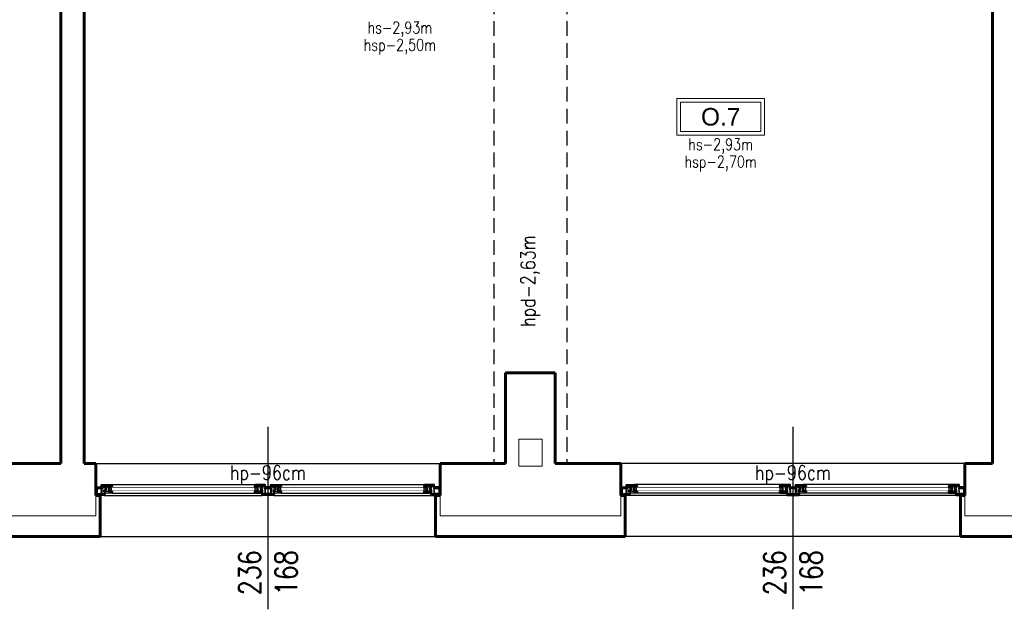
# Model space of a CAD drawing. Header units: millimetres. Extents: x 126553 to 403692, y -95821 to 38049.
# Tile 611 of 656: x 341401 to 342077, y 5943 to 6347. Entities that reach past the tile are written whole.
import ezdxf

# ---------------------------------------------------------------- set-up
doc = ezdxf.new("R2010")
doc.units = ezdxf.units.MM
doc.linetypes.add('DASHED', pattern=[15, 10, -5])
for name, color, linetype, lineweight in [('_(02 CIENKA)', 7, 'Continuous', 13), ('_(04 SREDNIA)', 7, 'Continuous', 25), ('_(05 SREDNIA DASHED)', 7, 'DASHED', 25), ('_(08 NAJGRUBSZA)', 7, 'Continuous', 60), ('opis pomieszczeń', 7, 'Continuous', 13)]:
    doc.layers.add(name, color=color, linetype=linetype, lineweight=lineweight)
doc.styles.add('Arial', font='arial.ttf')
doc.styles.add('OPIS', font='romans.shx', dxfattribs={"width": 0.8})

# ---------------------------------------------------------------- blocks, each defined once
blk = doc.blocks.new('A$C26E57F26')
for p, q in [((6.000000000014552, 0), (113.9999999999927, 0)), ((122.0000000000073, 0), (229.9999999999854, -6.821210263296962e-13)), ((10.93402366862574, -1.599999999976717), (109.0659763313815, -1.599999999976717)), ((126.9340236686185, -1.599999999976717), (225.0659763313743, -1.599999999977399)), ((9.399999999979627, -7.599999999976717), (110.6000000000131, -7.599999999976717)), ((125.3999999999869, -7.599999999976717), (226.6000000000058, -7.599999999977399))]:
    blk.add_line(p, q)
for points in [[(0, 0), (0, -0.5), (0.25, -0.5), (0.25, -0.2999999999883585), (0.6500000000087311, -0.3000000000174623), (0.6499999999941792, -1), (0.2500000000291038, -0.8999999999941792), (0, -0.8999999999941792), (0, -1.399999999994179), (0.25, -1.399999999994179), (0.25, -1.209232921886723), (0.6500000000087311, -1.309232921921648), (0.6500000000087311, -4.690767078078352), (0.25, -4.790767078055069), (0.25, -4.599999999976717), (0, -4.599999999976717), (0, -5.099999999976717), (0.2500000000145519, -5.099999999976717), (0.6500000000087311, -5), (0.6499999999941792, -5.699999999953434), (0.25, -5.699999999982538), (0.25, -5.5), (0, -5.5), (0, -6), (4.5, -6), (4.5, -5.5), (4.25, -5.5), (4.25, -5.699999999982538), (3.75, -5.699999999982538), (3.75, -4.899999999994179, -0.4142135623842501), (3.850000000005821, -4.799999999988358), (3.999999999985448, -4.799999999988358), (4.25, -4.949999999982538), (4.5, -4.949999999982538), (4.5, -4.549999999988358), (4.150000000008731, -4.550000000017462), (4.149999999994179, -2.040983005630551), (3.900000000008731, -1.540983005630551, -0.6943257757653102), (4.822526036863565, -1.299999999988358), (6.465976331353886, -1.299999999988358), (6.465976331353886, -1.049999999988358), (6.000000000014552, 0), (0, 0)], [(236, 0), (236, -0.5), (235.75, -0.5), (235.75, -0.2999999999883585), (235.3499999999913, -0.3000000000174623), (235.3500000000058, -1), (235.7499999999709, -0.8999999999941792), (236, -0.8999999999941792), (236, -1.399999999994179), (235.75, -1.399999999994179), (235.75, -1.209232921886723), (235.3499999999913, -1.309232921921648), (235.3499999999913, -4.690767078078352), (235.75, -4.790767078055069), (235.75, -4.599999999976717), (236, -4.599999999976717), (236, -5.099999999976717), (235.7499999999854, -5.099999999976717), (235.3499999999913, -5), (235.3500000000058, -5.699999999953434), (235.75, -5.699999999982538), (235.75, -5.5), (236, -5.5), (236, -6), (231.5, -6), (231.5, -5.5), (231.75, -5.5), (231.75, -5.699999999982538), (232.25, -5.699999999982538), (232.25, -4.899999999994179, 0.4142135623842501), (232.1499999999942, -4.799999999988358), (232.0000000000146, -4.799999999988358), (231.75, -4.949999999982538), (231.5, -4.949999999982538), (231.5, -4.549999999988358), (231.8499999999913, -4.550000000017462), (231.8500000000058, -2.040983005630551), (232.0999999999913, -1.540983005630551, 0.6943257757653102), (231.1774739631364, -1.299999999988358), (229.5340236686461, -1.299999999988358), (229.5340236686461, -1.049999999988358), (229.9999999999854, 0), (236, 0)], [(0.9000000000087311, -4.699999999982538), (0.9000000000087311, -1.299999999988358), (3.69999999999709, -1.299999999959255), (3.69999999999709, -1.699999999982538), (3.750000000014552, -1.799999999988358), (3.700000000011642, -1.799999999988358), (3.700000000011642, -2.000000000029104), (3.849999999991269, -2), (3.900000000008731, -2.099999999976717), (3.900000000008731, -2.849999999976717), (3.69999999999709, -2.849999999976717), (3.69999999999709, -3.049999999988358), (3.900000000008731, -3.049999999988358), (3.900000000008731, -3.449999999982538), (3.69999999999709, -3.449999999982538), (3.69999999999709, -3.649999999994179), (3.900000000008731, -3.650000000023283), (3.900000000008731, -4.049999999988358), (3.69999999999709, -4.049999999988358), (3.69999999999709, -4.25), (3.899999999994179, -4.25), (3.900000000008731, -4.549999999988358, 0.3393928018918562), (3.620871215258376, -4.699999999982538), (0.9000000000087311, -4.699999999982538)], [(3.00155644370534, -1.100000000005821), (2.901556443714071, -0.2999999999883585), (4.110895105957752, -0.2999999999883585), (4.188247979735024, -0.9188229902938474, -0.6395021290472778), (3.897480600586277, -1.099999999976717), (3.00155644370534, -1.100000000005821)], [(5.549999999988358, -1.600000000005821), (5.549999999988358, -1.899999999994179), (5.949999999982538, -1.899999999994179), (5.949999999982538, -2.600000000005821), (5.549999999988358, -2.600000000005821), (5.549999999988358, -3.899999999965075), (5.799999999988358, -3.899999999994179), (5.799999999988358, -4.149999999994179), (6.049999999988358, -4.149999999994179), (6.049999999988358, -3.899999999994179), (6.75, -3.899999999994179, -0.4142135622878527), (6.850000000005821, -3.999999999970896), (6.850000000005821, -4.25), (6.75, -4.25), (6.75, -4.449999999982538), (6.850000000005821, -4.5), (6.850000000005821, -4.699999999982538), (6.75, -4.75), (6.75, -4.949999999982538), (6.850000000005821, -4.949999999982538), (6.850000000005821, -5.299999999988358), (6.049999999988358, -5.299999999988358), (6.049999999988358, -5.049999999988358), (5.799999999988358, -5.049999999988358), (5.799999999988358, -5.299999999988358), (5.549999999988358, -5.299999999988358), (5.549999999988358, -6.299999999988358), (3.699999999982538, -6.299999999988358), (3.699999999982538, -7.099999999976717, 0.414213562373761), (4.199999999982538, -7.599999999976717), (9.39999999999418, -7.599999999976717), (9.39999999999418, -7.5), (10.69999999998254, -7.5), (11.39999999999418, -6.350000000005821), (11.39999999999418, -6.100000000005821), (9.049999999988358, -6.100000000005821), (9.049999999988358, -3.640983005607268), (8.799999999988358, -3.140983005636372, -0.6943257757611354), (9.722526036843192, -2.899999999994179), (10.42818394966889, -2.899999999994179), (10.42818394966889, -2.649999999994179, -0.4142135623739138), (10.67818394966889, -2.399999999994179), (11.00344815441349, -2.399999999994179), (11.07001620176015, -2.549999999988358), (11.07001620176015, -2.900000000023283), (11.39999999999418, -2.899999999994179), (11.39999999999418, -2.650000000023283), (10.93402366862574, -1.599999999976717), (5.549999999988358, -1.600000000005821)], [(4.38554476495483, -0.884745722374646), (4.312451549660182, -0.2999999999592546), (5.84753099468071, -0.2999999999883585), (5.95847774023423, -0.5499999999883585), (5.74416028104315, -0.5499999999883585, 0.4142135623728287), (5.24416028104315, -1.049999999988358), (4.861223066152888, -1.049999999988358, 0.1837990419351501), (4.38554476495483, -0.884745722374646)], [(8.659113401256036, -2.899999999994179, 0.1439330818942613), (8.60000000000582, -3.299999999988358), (8.799999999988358, -3.699999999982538), (8.799999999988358, -3.899999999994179), (8.60000000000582, -3.899999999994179), (8.60000000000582, -4.099999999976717), (8.799999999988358, -4.099999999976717), (8.799999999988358, -4.799999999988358), (8.60000000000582, -4.799999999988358), (8.60000000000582, -5), (8.799999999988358, -5), (8.799999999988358, -5.299999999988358), (8.60000000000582, -5.299999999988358), (8.60000000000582, -5.5), (8.799999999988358, -5.5), (8.799999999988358, -6.08158997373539, 0.09816449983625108), (8.371456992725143, -6.299999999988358), (5.799999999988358, -6.299999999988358), (5.799999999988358, -5.549999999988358), (7.600000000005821, -5.549999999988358), (7.600000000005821, -5.299999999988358), (7.100000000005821, -5.299999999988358), (7.100000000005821, -4.949999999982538), (7.350000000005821, -4.899999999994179), (7.350000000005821, -4.699999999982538), (7.100000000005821, -4.699999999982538), (7.100000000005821, -4.5), (7.350000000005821, -4.5), (7.350000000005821, -4.299999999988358), (7.100000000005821, -4.25), (7.100000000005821, -4, 0.414213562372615), (6.75, -3.649999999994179), (5.799999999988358, -3.649999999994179), (5.799999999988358, -2.899999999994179), (8.659113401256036, -2.899999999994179, 0.1439330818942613)], [(6.199999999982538, -1.899999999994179), (9.010895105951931, -1.900000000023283), (9.088247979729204, -2.518822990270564, 0.1227813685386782), (8.797480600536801, -2.699999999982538), (6.199999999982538, -2.699999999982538), (6.199999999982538, -1.899999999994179)], [(9.212451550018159, -1.899999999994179), (10.7815546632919, -1.899999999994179), (10.89250140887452, -2.149999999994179), (10.67818394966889, -2.149999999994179, 0.4142135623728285), (10.17818394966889, -2.649999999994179), (9.76122306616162, -2.649999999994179, 0.183799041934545), (9.285544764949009, -2.484745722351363), (9.212451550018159, -1.899999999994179)], [(9.64999999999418, -6.350000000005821), (10.17818394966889, -6.350000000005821, 0.4142135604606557), (10.67266641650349, -6.849999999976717), (10.80298017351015, -6.850000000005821), (10.58993669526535, -7.199999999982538), (9.64999999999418, -7.199999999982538), (9.64999999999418, -6.350000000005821)], [(114.4500000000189, -1.600000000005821), (114.4500000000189, -1.899999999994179), (114.0500000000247, -1.899999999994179), (114.0500000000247, -2.600000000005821), (114.4500000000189, -2.600000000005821), (114.4500000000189, -3.899999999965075), (114.2000000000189, -3.899999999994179), (114.2000000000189, -4.149999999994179), (113.9500000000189, -4.149999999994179), (113.9500000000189, -3.899999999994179), (113.2500000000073, -3.899999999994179, 0.4142135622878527), (113.1500000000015, -3.999999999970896), (113.1500000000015, -4.25), (113.2500000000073, -4.25), (113.2500000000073, -4.449999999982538), (113.1500000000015, -4.5), (113.1500000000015, -4.699999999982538), (113.2500000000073, -4.75), (113.2500000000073, -4.949999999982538), (113.1500000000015, -4.949999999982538), (113.1500000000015, -5.299999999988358), (113.9500000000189, -5.299999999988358), (113.9500000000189, -5.049999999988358), (114.2000000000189, -5.049999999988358), (114.2000000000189, -5.299999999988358), (114.4500000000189, -5.299999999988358), (114.4500000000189, -6.299999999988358), (116.3000000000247, -6.299999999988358), (116.3000000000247, -7.099999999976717, -0.414213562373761), (115.8000000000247, -7.599999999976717), (110.6000000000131, -7.599999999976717), (110.6000000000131, -7.5), (109.3000000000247, -7.5), (108.6000000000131, -6.350000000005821), (108.6000000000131, -6.100000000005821), (110.9500000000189, -6.100000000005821), (110.9500000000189, -3.640983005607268), (111.2000000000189, -3.140983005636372, 0.6943257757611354), (110.2774739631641, -2.899999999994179), (109.5718160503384, -2.899999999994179), (109.5718160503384, -2.649999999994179, 0.4142135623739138), (109.3218160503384, -2.399999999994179), (108.9965518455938, -2.399999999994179), (108.9299837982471, -2.549999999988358), (108.9299837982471, -2.900000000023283), (108.6000000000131, -2.899999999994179), (108.6000000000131, -2.650000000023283), (109.0659763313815, -1.599999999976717), (114.4500000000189, -1.600000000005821)], [(110.7875484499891, -1.899999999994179), (109.2184453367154, -1.899999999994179), (109.1074985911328, -2.149999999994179), (109.3218160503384, -2.149999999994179, -0.4142135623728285), (109.8218160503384, -2.649999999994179), (110.2387769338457, -2.649999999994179, -0.183799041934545), (110.7144552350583, -2.484745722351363), (110.7875484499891, -1.899999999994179)], [(110.3500000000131, -6.350000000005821), (109.8218160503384, -6.350000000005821, -0.4142135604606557), (109.3273335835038, -6.849999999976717), (109.1970198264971, -6.850000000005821), (109.4100633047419, -7.199999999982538), (110.3500000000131, -7.199999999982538), (110.3500000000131, -6.350000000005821)], [(113.8000000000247, -1.899999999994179), (110.9891048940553, -1.900000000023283), (110.9117520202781, -2.518822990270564, -0.1227813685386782), (111.2025193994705, -2.699999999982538), (113.8000000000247, -2.699999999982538), (113.8000000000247, -1.899999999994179)], [(111.3408865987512, -2.899999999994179, -0.1439330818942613), (111.4000000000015, -3.299999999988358), (111.2000000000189, -3.699999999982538), (111.2000000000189, -3.899999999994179), (111.4000000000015, -3.899999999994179), (111.4000000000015, -4.099999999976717), (111.2000000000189, -4.099999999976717), (111.2000000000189, -4.799999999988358), (111.4000000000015, -4.799999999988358), (111.4000000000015, -5), (111.2000000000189, -5), (111.2000000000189, -5.299999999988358), (111.4000000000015, -5.299999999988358), (111.4000000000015, -5.5), (111.2000000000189, -5.5), (111.2000000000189, -6.08158997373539, -0.09816449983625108), (111.6285430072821, -6.299999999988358), (114.2000000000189, -6.299999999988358), (114.2000000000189, -5.549999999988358), (112.4000000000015, -5.549999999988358), (112.4000000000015, -5.299999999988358), (112.9000000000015, -5.299999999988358), (112.9000000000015, -4.949999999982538), (112.6500000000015, -4.899999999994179), (112.6500000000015, -4.699999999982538), (112.9000000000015, -4.699999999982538), (112.9000000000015, -4.5), (112.6500000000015, -4.5), (112.6500000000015, -4.299999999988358), (112.9000000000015, -4.25), (112.9000000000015, -4, -0.414213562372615), (113.2500000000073, -3.649999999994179), (114.2000000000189, -3.649999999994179), (114.2000000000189, -2.899999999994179), (111.3408865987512, -2.899999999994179, -0.1439330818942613)], [(115.6144552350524, -0.884745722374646), (115.6875484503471, -0.2999999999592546), (114.1524690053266, -0.2999999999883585), (114.041522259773, -0.5499999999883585), (114.2558397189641, -0.5499999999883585, -0.4142135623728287), (114.7558397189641, -1.049999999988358), (115.1387769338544, -1.049999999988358, -0.1837990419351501), (115.6144552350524, -0.884745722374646)], [(116.9984435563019, -1.100000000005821), (117.0984435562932, -0.2999999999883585), (115.8891048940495, -0.2999999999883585), (115.8117520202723, -0.9188229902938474, 0.6395021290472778), (116.102519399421, -1.099999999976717), (116.9984435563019, -1.100000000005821)], [(119.0015564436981, -1.100000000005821), (118.9015564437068, -0.2999999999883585), (120.1108951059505, -0.2999999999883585), (120.1882479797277, -0.9188229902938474, -0.6395021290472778), (119.897480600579, -1.099999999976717), (119.0015564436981, -1.100000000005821)], [(121.5499999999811, -1.600000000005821), (121.5499999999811, -1.899999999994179), (121.9499999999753, -1.899999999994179), (121.9499999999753, -2.600000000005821), (121.5499999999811, -2.600000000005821), (121.5499999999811, -3.899999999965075), (121.7999999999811, -3.899999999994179), (121.7999999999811, -4.149999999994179), (122.0499999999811, -4.149999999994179), (122.0499999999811, -3.899999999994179), (122.7499999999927, -3.899999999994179, -0.4142135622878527), (122.8499999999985, -3.999999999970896), (122.8499999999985, -4.25), (122.7499999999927, -4.25), (122.7499999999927, -4.449999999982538), (122.8499999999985, -4.5), (122.8499999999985, -4.699999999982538), (122.7499999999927, -4.75), (122.7499999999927, -4.949999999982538), (122.8499999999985, -4.949999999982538), (122.8499999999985, -5.299999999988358), (122.0499999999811, -5.299999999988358), (122.0499999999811, -5.049999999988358), (121.7999999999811, -5.049999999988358), (121.7999999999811, -5.299999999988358), (121.5499999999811, -5.299999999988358), (121.5499999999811, -6.299999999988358), (119.6999999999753, -6.299999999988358), (119.6999999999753, -7.099999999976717, 0.414213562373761), (120.1999999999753, -7.599999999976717), (125.3999999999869, -7.599999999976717), (125.3999999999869, -7.5), (126.6999999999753, -7.5), (127.3999999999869, -6.350000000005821), (127.3999999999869, -6.100000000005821), (125.0499999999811, -6.100000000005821), (125.0499999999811, -3.640983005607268), (124.7999999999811, -3.140983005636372, -0.6943257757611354), (125.7225260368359, -2.899999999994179), (126.4281839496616, -2.899999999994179), (126.4281839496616, -2.649999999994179, -0.4142135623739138), (126.6781839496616, -2.399999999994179), (127.0034481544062, -2.399999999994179), (127.0700162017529, -2.549999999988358), (127.0700162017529, -2.900000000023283), (127.3999999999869, -2.899999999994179), (127.3999999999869, -2.650000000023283), (126.9340236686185, -1.599999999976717), (121.5499999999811, -1.600000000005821)], [(120.3855447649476, -0.884745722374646), (120.3124515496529, -0.2999999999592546), (121.8475309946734, -0.2999999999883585), (121.958477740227, -0.5499999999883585), (121.7441602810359, -0.5499999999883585, 0.4142135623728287), (121.2441602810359, -1.049999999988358), (120.8612230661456, -1.049999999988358, 0.1837990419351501), (120.3855447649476, -0.884745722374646)], [(124.6591134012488, -2.899999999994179, 0.1439330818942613), (124.5999999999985, -3.299999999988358), (124.7999999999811, -3.699999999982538), (124.7999999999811, -3.899999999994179), (124.5999999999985, -3.899999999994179), (124.5999999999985, -4.099999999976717), (124.7999999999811, -4.099999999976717), (124.7999999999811, -4.799999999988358), (124.5999999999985, -4.799999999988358), (124.5999999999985, -5), (124.7999999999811, -5), (124.7999999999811, -5.299999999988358), (124.5999999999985, -5.299999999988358), (124.5999999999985, -5.5), (124.7999999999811, -5.5), (124.7999999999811, -6.08158997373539, 0.09816449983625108), (124.3714569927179, -6.299999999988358), (121.7999999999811, -6.299999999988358), (121.7999999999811, -5.549999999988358), (123.5999999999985, -5.549999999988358), (123.5999999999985, -5.299999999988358), (123.0999999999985, -5.299999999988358), (123.0999999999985, -4.949999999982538), (123.3499999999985, -4.899999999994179), (123.3499999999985, -4.699999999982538), (123.0999999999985, -4.699999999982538), (123.0999999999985, -4.5), (123.3499999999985, -4.5), (123.3499999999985, -4.299999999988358), (123.0999999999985, -4.25), (123.0999999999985, -4, 0.414213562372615), (122.7499999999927, -3.649999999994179), (121.7999999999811, -3.649999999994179), (121.7999999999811, -2.899999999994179), (124.6591134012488, -2.899999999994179, 0.1439330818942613)], [(122.1999999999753, -1.899999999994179), (125.0108951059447, -1.900000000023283), (125.0882479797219, -2.518822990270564, 0.1227813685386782), (124.7974806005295, -2.699999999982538), (122.1999999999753, -2.699999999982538), (122.1999999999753, -1.899999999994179)], [(125.2124515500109, -1.899999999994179), (126.7815546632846, -1.899999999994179), (126.8925014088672, -2.149999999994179), (126.6781839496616, -2.149999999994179, 0.4142135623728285), (126.1781839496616, -2.649999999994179), (125.7612230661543, -2.649999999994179, 0.183799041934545), (125.2855447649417, -2.484745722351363), (125.2124515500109, -1.899999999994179)], [(125.6499999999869, -6.350000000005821), (126.1781839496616, -6.350000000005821, 0.4142135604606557), (126.6726664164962, -6.849999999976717), (126.8029801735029, -6.850000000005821), (126.5899366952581, -7.199999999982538), (125.6499999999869, -7.199999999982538), (125.6499999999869, -6.350000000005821)], [(230.4500000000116, -1.600000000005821), (230.4500000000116, -1.899999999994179), (230.0500000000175, -1.899999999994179), (230.0500000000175, -2.600000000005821), (230.4500000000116, -2.600000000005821), (230.4500000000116, -3.899999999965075), (230.2000000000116, -3.899999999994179), (230.2000000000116, -4.149999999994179), (229.9500000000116, -4.149999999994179), (229.9500000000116, -3.899999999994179), (229.25, -3.899999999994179, 0.4142135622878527), (229.1499999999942, -3.999999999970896), (229.1499999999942, -4.25), (229.25, -4.25), (229.25, -4.449999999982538), (229.1499999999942, -4.5), (229.1499999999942, -4.699999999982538), (229.25, -4.75), (229.25, -4.949999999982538), (229.1499999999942, -4.949999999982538), (229.1499999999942, -5.299999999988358), (229.9500000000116, -5.299999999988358), (229.9500000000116, -5.049999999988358), (230.2000000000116, -5.049999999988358), (230.2000000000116, -5.299999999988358), (230.4500000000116, -5.299999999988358), (230.4500000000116, -6.299999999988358), (232.3000000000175, -6.299999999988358), (232.3000000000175, -7.099999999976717, -0.414213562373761), (231.8000000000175, -7.599999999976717), (226.6000000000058, -7.599999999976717), (226.6000000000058, -7.5), (225.3000000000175, -7.5), (224.6000000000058, -6.350000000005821), (224.6000000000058, -6.100000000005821), (226.9500000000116, -6.100000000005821), (226.9500000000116, -3.640983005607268), (227.2000000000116, -3.140983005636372, 0.6943257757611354), (226.2774739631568, -2.899999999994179), (225.5718160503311, -2.899999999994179), (225.5718160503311, -2.649999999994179, 0.4142135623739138), (225.3218160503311, -2.399999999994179), (224.9965518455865, -2.399999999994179), (224.9299837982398, -2.549999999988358), (224.9299837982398, -2.900000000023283), (224.6000000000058, -2.899999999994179), (224.6000000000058, -2.650000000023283), (225.0659763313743, -1.599999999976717), (230.4500000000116, -1.600000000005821)], [(226.7875484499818, -1.899999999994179), (225.2184453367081, -1.899999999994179), (225.1074985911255, -2.149999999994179), (225.3218160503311, -2.149999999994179, -0.4142135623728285), (225.8218160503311, -2.649999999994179), (226.2387769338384, -2.649999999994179, -0.183799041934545), (226.714455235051, -2.484745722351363), (226.7875484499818, -1.899999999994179)], [(226.3500000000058, -6.350000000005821), (225.8218160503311, -6.350000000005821, -0.4142135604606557), (225.3273335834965, -6.849999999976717), (225.1970198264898, -6.850000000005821), (225.4100633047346, -7.199999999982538), (226.3500000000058, -7.199999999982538), (226.3500000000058, -6.350000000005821)], [(229.8000000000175, -1.899999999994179), (226.9891048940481, -1.900000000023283), (226.9117520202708, -2.518822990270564, -0.1227813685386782), (227.2025193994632, -2.699999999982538), (229.8000000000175, -2.699999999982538), (229.8000000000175, -1.899999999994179)], [(227.340886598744, -2.899999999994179, -0.1439330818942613), (227.3999999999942, -3.299999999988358), (227.2000000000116, -3.699999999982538), (227.2000000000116, -3.899999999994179), (227.3999999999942, -3.899999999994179), (227.3999999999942, -4.099999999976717), (227.2000000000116, -4.099999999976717), (227.2000000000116, -4.799999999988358), (227.3999999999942, -4.799999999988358), (227.3999999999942, -5), (227.2000000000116, -5), (227.2000000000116, -5.299999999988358), (227.3999999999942, -5.299999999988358), (227.3999999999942, -5.5), (227.2000000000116, -5.5), (227.2000000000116, -6.08158997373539, -0.09816449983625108), (227.6285430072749, -6.299999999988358), (230.2000000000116, -6.299999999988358), (230.2000000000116, -5.549999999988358), (228.3999999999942, -5.549999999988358), (228.3999999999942, -5.299999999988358), (228.8999999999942, -5.299999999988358), (228.8999999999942, -4.949999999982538), (228.6499999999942, -4.899999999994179), (228.6499999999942, -4.699999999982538), (228.8999999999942, -4.699999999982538), (228.8999999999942, -4.5), (228.6499999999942, -4.5), (228.6499999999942, -4.299999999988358), (228.8999999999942, -4.25), (228.8999999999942, -4, -0.414213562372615), (229.25, -3.649999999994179), (230.2000000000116, -3.649999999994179), (230.2000000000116, -2.899999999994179), (227.340886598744, -2.899999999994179, -0.1439330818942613)], [(231.6144552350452, -0.884745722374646), (231.6875484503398, -0.2999999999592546), (230.1524690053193, -0.2999999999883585), (230.0415222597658, -0.5499999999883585), (230.2558397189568, -0.5499999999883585, -0.4142135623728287), (230.7558397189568, -1.049999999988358), (231.1387769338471, -1.049999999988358, -0.1837990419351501), (231.6144552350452, -0.884745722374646)], [(232.9984435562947, -1.100000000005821), (233.0984435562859, -0.2999999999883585), (231.8891048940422, -0.2999999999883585), (231.811752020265, -0.9188229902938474, 0.6395021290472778), (232.1025193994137, -1.099999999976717), (232.9984435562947, -1.100000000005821)], [(235.0999999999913, -4.699999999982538), (235.0999999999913, -1.299999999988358), (232.3000000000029, -1.299999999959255), (232.3000000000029, -1.699999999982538), (232.2499999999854, -1.799999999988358), (232.2999999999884, -1.799999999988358), (232.2999999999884, -2.000000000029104), (232.1500000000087, -2), (232.0999999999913, -2.099999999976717), (232.0999999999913, -2.849999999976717), (232.3000000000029, -2.849999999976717), (232.3000000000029, -3.049999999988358), (232.0999999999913, -3.049999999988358), (232.0999999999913, -3.449999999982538), (232.3000000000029, -3.449999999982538), (232.3000000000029, -3.649999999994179), (232.0999999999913, -3.650000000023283), (232.0999999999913, -4.049999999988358), (232.3000000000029, -4.049999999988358), (232.3000000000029, -4.25), (232.1000000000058, -4.25), (232.0999999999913, -4.549999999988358, -0.3393928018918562), (232.3791287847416, -4.699999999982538), (235.0999999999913, -4.699999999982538)]]:
    blk.add_lwpolyline(points, format="xyb", close=True)
for points in [[(120.4999999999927, -6), (115.5000000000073, -6), (115.5000000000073, -5.5), (115.7500000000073, -5.5), (115.7500000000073, -5.699999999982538), (116.2500000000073, -5.699999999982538), (116.2500000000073, -4.899999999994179, 0.4142135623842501), (116.1500000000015, -4.799999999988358), (116.0000000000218, -4.799999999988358), (115.7500000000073, -4.949999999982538), (115.5000000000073, -4.949999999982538), (115.5000000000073, -4.549999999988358), (115.8499999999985, -4.550000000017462), (115.8500000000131, -2.040983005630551), (116.0999999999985, -1.540983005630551, 0.6943257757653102), (115.1774739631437, -1.299999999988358), (113.5340236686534, -1.299999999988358), (113.5340236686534, -1.049999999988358), (113.9999999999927, 0)], [(120.4999999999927, -6), (120.4999999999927, -5.5), (120.2499999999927, -5.5), (120.2499999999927, -5.699999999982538), (119.7499999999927, -5.699999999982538), (119.7499999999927, -4.899999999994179, -0.4142135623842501), (119.8499999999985, -4.799999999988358), (119.9999999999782, -4.799999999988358), (120.2499999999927, -4.949999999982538), (120.4999999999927, -4.949999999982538), (120.4999999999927, -4.549999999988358), (120.1500000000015, -4.550000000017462), (120.1499999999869, -2.040983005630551), (119.9000000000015, -1.540983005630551, -0.6943257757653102), (120.8225260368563, -1.299999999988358), (122.4659763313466, -1.299999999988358), (122.4659763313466, -1.049999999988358), (122.0000000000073, 0)], [(116.3000000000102, -1.299999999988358), (116.3000000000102, -1.699999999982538), (116.2499999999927, -1.799999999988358), (116.2999999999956, -1.799999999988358), (116.2999999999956, -2.000000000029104), (116.150000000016, -2), (116.0999999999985, -2.099999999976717), (116.0999999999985, -2.849999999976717), (116.3000000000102, -2.849999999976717), (116.3000000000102, -3.049999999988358), (116.0999999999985, -3.049999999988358), (116.0999999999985, -3.449999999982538), (116.3000000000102, -3.449999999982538), (116.3000000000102, -3.649999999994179), (116.0999999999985, -3.650000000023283), (116.0999999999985, -4.049999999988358), (116.3000000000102, -4.049999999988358), (116.3000000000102, -4.25), (116.1000000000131, -4.25), (116.0999999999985, -4.549999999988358, -0.3393928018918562), (116.3791287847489, -4.699999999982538), (116.3791287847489, -4.699999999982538), (119.6208712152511, -4.699999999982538, -0.3393928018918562), (119.9000000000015, -4.549999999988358), (119.8999999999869, -4.25), (119.6999999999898, -4.25), (119.6999999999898, -4.049999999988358), (119.9000000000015, -4.049999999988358), (119.9000000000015, -3.650000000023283), (119.6999999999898, -3.649999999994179), (119.6999999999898, -3.449999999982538), (119.9000000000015, -3.449999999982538), (119.9000000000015, -3.049999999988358), (119.6999999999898, -3.049999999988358), (119.6999999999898, -2.849999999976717), (119.9000000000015, -2.849999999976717), (119.9000000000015, -2.099999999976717), (119.849999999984, -2), (119.7000000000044, -2.000000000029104), (119.7000000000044, -1.799999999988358), (119.7500000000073, -1.799999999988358), (119.6999999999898, -1.699999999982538), (119.6999999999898, -1.299999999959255), (116.3000000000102, -1.299999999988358)]]:
    blk.add_lwpolyline(points, format="xyb")
blk.add_lwpolyline([(122.0000000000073, 0), (113.9999999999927, 0), (113.9999999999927, 0)])
for points in [[(0.9000000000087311, -1.099999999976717), (0.8999999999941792, -0.2999999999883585), (2.700000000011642, -0.3000000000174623), (2.798461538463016, -1.099999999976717), (0.9000000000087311, -1.099999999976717)], [(1.80000000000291, -5.699999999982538), (0.9000000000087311, -5.699999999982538), (0.8999999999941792, -4.899999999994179), (1.80000000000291, -4.899999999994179), (1.80000000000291, -5.699999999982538)], [(2, -4.899999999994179), (2.80000000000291, -4.899999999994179), (2.80000000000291, -5.699999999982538), (2, -5.699999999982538), (2, -4.899999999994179)], [(3, -4.899999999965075), (3.5, -4.899999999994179), (3.5, -5.699999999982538), (3, -5.699999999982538), (3, -4.899999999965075)], [(5.549999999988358, -6.549999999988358), (5.549999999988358, -7.299999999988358), (4.75, -7.299999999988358), (4.75, -6.549999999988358), (5.549999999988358, -6.549999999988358)], [(8.25, -6.5), (8.25, -7.299999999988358), (5.799999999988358, -7.299999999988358), (5.799999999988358, -6.5), (8.25, -6.5)], [(8.758876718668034, -6.500622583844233), (9.39999999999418, -6.54558886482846), (9.39999999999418, -6.87268477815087), (8.75, -6.627185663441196), (8.758876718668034, -6.500622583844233)], [(9.39999999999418, -5.199999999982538), (9.39999999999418, -3.600000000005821), (10.79999999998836, -3.600000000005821), (10.79999999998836, -5.199999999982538)], [(110.6000000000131, -5.199999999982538), (110.6000000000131, -3.600000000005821), (109.2000000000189, -3.600000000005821), (109.2000000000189, -5.199999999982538)], [(111.2411232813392, -6.500622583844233), (110.6000000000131, -6.54558886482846), (110.6000000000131, -6.87268477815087), (111.2500000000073, -6.627185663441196), (111.2411232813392, -6.500622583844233)], [(111.7500000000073, -6.5), (111.7500000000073, -7.299999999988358), (114.2000000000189, -7.299999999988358), (114.2000000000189, -6.5), (111.7500000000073, -6.5)], [(114.4500000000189, -6.549999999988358), (114.4500000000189, -7.299999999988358), (115.2500000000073, -7.299999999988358), (115.2500000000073, -6.549999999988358), (114.4500000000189, -6.549999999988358)], [(117.0000000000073, -4.899999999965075), (116.5000000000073, -4.899999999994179), (116.5000000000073, -5.699999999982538), (117.0000000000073, -5.699999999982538), (117.0000000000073, -4.899999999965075)], [(117.9000000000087, -4.899999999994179), (117.2000000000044, -4.899999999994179), (117.2000000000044, -5.699999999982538), (117.9000000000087, -5.699999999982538), (117.9000000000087, -4.899999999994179)], [(117.2015384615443, -1.099999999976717), (117.3000000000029, -0.2999999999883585), (118.7000000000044, -0.3000000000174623), (118.7984615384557, -1.099999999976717), (117.2015384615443, -1.099999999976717)], [(118.0999999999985, -4.899999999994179), (118.7999999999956, -4.899999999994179), (118.7999999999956, -5.699999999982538), (118.0999999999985, -5.699999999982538), (118.0999999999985, -4.899999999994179)], [(118.9999999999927, -4.899999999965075), (119.4999999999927, -4.899999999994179), (119.4999999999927, -5.699999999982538), (118.9999999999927, -5.699999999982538), (118.9999999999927, -4.899999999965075)], [(121.5499999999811, -6.549999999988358), (121.5499999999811, -7.299999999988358), (120.7499999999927, -7.299999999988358), (120.7499999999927, -6.549999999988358), (121.5499999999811, -6.549999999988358)], [(124.2499999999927, -6.5), (124.2499999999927, -7.299999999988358), (121.7999999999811, -7.299999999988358), (121.7999999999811, -6.5), (124.2499999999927, -6.5)], [(124.7588767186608, -6.500622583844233), (125.3999999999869, -6.54558886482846), (125.3999999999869, -6.87268477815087), (124.7499999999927, -6.627185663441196), (124.7588767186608, -6.500622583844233)], [(125.3999999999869, -5.199999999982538), (125.3999999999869, -3.600000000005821), (126.7999999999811, -3.600000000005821), (126.7999999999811, -5.199999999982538)], [(226.6000000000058, -5.199999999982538), (226.6000000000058, -3.600000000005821), (225.2000000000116, -3.600000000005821), (225.2000000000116, -5.199999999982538)], [(227.241123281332, -6.500622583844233), (226.6000000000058, -6.54558886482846), (226.6000000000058, -6.87268477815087), (227.25, -6.627185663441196), (227.241123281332, -6.500622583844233)], [(227.75, -6.5), (227.75, -7.299999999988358), (230.2000000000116, -7.299999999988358), (230.2000000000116, -6.5), (227.75, -6.5)], [(230.4500000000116, -6.549999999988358), (230.4500000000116, -7.299999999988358), (231.25, -7.299999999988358), (231.25, -6.549999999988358), (230.4500000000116, -6.549999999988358)], [(233, -4.899999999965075), (232.5, -4.899999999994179), (232.5, -5.699999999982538), (233, -5.699999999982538), (233, -4.899999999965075)], [(234, -4.899999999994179), (233.1999999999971, -4.899999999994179), (233.1999999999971, -5.699999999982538), (234, -5.699999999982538), (234, -4.899999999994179)], [(235.0999999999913, -1.099999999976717), (235.1000000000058, -0.2999999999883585), (233.2999999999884, -0.3000000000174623), (233.201538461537, -1.099999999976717), (235.0999999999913, -1.099999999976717)], [(234.1999999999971, -5.699999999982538), (235.0999999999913, -5.699999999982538), (235.1000000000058, -4.899999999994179), (234.1999999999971, -4.899999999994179), (234.1999999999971, -5.699999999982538)], [(8.500000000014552, -6.799999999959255), (9.14999999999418, -7.045499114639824), (9.14999999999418, -7.299999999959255), (8.5, -7.299999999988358), (8.500000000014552, -6.799999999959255)], [(111.4999999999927, -6.799999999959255), (110.8500000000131, -7.045499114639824), (110.8500000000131, -7.299999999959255), (111.5000000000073, -7.299999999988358), (111.4999999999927, -6.799999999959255)], [(124.5000000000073, -6.799999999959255), (125.1499999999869, -7.045499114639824), (125.1499999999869, -7.299999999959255), (124.4999999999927, -7.299999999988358), (124.5000000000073, -6.799999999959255)], [(227.4999999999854, -6.799999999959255), (226.8500000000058, -7.045499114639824), (226.8500000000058, -7.299999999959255), (227.5, -7.299999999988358), (227.4999999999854, -6.799999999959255)]]:
    blk.add_lwpolyline(points, close=True)
for points, const_width in [([(3.600000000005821, -1.424999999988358), (1.551776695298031, -1.424999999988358), (1.024999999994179, -1.95177669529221), (1.024999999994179, -4.04822330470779), (1.551776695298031, -4.574999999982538), (3.600000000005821, -4.574999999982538)], 0.25), ([(5.799999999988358, -3.024999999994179), (7.848223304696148, -3.024999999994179), (8.375, -3.551776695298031), (8.375, -5.648223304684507), (7.848223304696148, -6.174999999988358), (5.799999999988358, -6.174999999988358)], 0.25), ([(9.39999999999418, -3.399999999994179), (110.6000000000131, -3.399999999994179)], 0.4), ([(9.39999999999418, -5.399999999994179), (110.6000000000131, -5.399999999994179)], 0.4), ([(114.2000000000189, -3.024999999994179), (112.1517766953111, -3.024999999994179), (111.6250000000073, -3.551776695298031), (111.6250000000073, -5.648223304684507), (112.1517766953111, -6.174999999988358), (114.2000000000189, -6.174999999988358)], 0.25), ([(121.7999999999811, -3.024999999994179), (123.8482233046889, -3.024999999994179), (124.3749999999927, -3.551776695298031), (124.3749999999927, -5.648223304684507), (123.8482233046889, -6.174999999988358), (121.7999999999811, -6.174999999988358)], 0.25), ([(125.3999999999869, -3.399999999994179), (226.6000000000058, -3.400000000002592)], 0.4), ([(125.3999999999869, -5.399999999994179), (226.6000000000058, -5.400000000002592)], 0.4), ([(230.2000000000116, -3.024999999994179), (228.1517766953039, -3.024999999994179), (227.625, -3.551776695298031), (227.625, -5.648223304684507), (228.1517766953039, -6.174999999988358), (230.2000000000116, -6.174999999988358)], 0.25), ([(232.3999999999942, -1.424999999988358), (234.448223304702, -1.424999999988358), (234.9750000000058, -1.95177669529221), (234.9750000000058, -4.04822330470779), (234.448223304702, -4.574999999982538), (232.3999999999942, -4.574999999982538)], 0.25)]:
    blk.add_lwpolyline(points, dxfattribs=dict(const_width=const_width))
at = {"const_width": 0.25}
blk.add_lwpolyline([(116.5041287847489, -4.574999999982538), (119.4958712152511, -4.574999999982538), (119.4958712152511, -1.424999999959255), (116.5041287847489, -1.424999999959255)], close=True, dxfattribs=at)

msp = doc.modelspace()

# ---------------------------------------------------------------- linework, layer by layer
at = {"layer": '_(02 CIENKA)'}
for p, q in [((341743.6840924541, 6059.45785169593), (341743.6840924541, 6040.95785169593)), ((341759.6840924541, 6059.45785169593), (341759.6840924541, 6040.95785169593)), ((341743.6840924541, 6040.95785169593), (341759.6840924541, 6040.95785169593)), ((341453.6840924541, 6020.957851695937), (341453.6840924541, 6006.957851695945)), ((341689.6840924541, 6020.957851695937), (341689.6840924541, 6006.957851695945)), ((341813.6840924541, 6020.957851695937), (341813.6840924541, 6006.957851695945)), ((342049.6840924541, 6020.957851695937), (342049.6840924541, 6006.957851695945)), ((341453.6840924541, 6006.95785169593), (341389.6840924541, 6006.95785169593)), ((341813.6840924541, 6006.95785169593), (341689.6840924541, 6006.95785169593)), ((342113.6840924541, 6006.95785169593), (342049.6840924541, 6006.95785169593))]:
    msp.add_line(p, q, dxfattribs=at)
msp.add_lwpolyline([(341743.6840924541, 6059.45785169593), (341759.6840924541, 6059.45785169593)], dxfattribs=at)
at = {"layer": '_(04 SREDNIA)'}
for p, q in [((341571.6840924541, 6067.957851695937), (341571.6840924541, 5942.957851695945)), ((341931.6840924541, 6067.957851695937), (341931.6840924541, 5942.957851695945)), ((341453.6840924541, 6042.957851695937), (341689.6840924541, 6042.957851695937)), ((342049.6840924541, 6042.957851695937), (341813.6840924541, 6042.957851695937)), ((341456.6840924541, 5992.957851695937), (341686.6840924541, 5992.957851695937)), ((342046.6840924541, 5992.957851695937), (341816.6840924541, 5992.957851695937))]:
    msp.add_line(p, q, dxfattribs=at)
at = {"layer": '_(05 SREDNIA DASHED)'}
for p, q in [((341726.6840924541, 7650.95785169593), (341726.6840924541, 6042.95785169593)), ((341776.6840924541, 7650.95785169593), (341776.6840924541, 6042.95785169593))]:
    msp.add_line(p, q, dxfattribs=at)
at = {"layer": '_(08 NAJGRUBSZA)'}
for p, q in [((342068.6840924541, 6514.95785169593), (342068.6840924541, 6042.95785169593)), ((341429.6840924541, 6410.95785169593), (341429.6840924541, 6042.95785169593)), ((341445.6840924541, 6398.95785169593), (341445.6840924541, 6042.95785169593)), ((341768.6840924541, 6104.95785169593), (341734.6840924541, 6104.95785169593)), ((341734.6840924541, 6104.95785169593), (341734.6840924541, 6042.95785169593)), ((341768.6840924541, 6042.95785169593), (341768.6840924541, 6104.95785169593)), ((341429.6840924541, 6042.95785169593), (341389.6840924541, 6042.95785169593)), ((341453.6840924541, 6042.95785169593), (341445.6840924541, 6042.95785169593)), ((341453.6840924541, 6020.957851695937), (341453.6840924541, 6042.957851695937)), ((341689.6840924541, 6020.957851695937), (341689.6840924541, 6042.957851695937)), ((341734.6840924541, 6042.95785169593), (341689.6840924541, 6042.95785169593)), ((341813.6840924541, 6042.95785169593), (341768.6840924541, 6042.95785169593)), ((341813.6840924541, 6020.957851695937), (341813.6840924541, 6042.957851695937)), ((342049.6840924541, 6020.957851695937), (342049.6840924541, 6042.957851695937)), ((342068.6840924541, 6042.95785169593), (342049.6840924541, 6042.95785169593)), ((341456.6840924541, 6020.957851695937), (341453.6840924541, 6020.957851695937)), ((341456.6840924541, 6020.957851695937), (341456.6840924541, 5992.957851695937)), ((341686.6840924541, 6020.957851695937), (341686.6840924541, 5992.957851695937)), ((341686.6840924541, 6020.957851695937), (341689.6840924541, 6020.957851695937)), ((341816.6840924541, 6020.957851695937), (341813.6840924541, 6020.957851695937)), ((341816.6840924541, 6020.957851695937), (341816.6840924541, 5992.957851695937)), ((342046.6840924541, 6020.957851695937), (342046.6840924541, 5992.957851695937)), ((342046.6840924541, 6020.957851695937), (342049.6840924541, 6020.957851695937)), ((341456.6840924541, 5992.95785169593), (341386.6840924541, 5992.95785169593)), ((341816.6840924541, 5992.95785169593), (341686.6840924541, 5992.95785169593)), ((342116.6840924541, 5992.95785169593), (342046.6840924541, 5992.95785169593))]:
    msp.add_line(p, q, dxfattribs=at)
at = {"layer": 'opis pomieszczeń'}
for points in [[(341852.1840924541, 6267.95785169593), (341912.1840924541, 6267.95785169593), (341912.1840924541, 6292.95785169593), (341852.1840924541, 6292.95785169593)], [(341854.6840924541, 6270.45785169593), (341909.6840924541, 6270.45785169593), (341909.6840924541, 6290.45785169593), (341854.6840924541, 6290.45785169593)]]:
    msp.add_lwpolyline(points, close=True, dxfattribs=at)

# ---------------------------------------------------------------- block references
at = {"layer": '_(04 SREDNIA)', "xscale": -1, "rotation": 180}
msp.add_blockref('A$C26E57F26', (341453.6840924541, 6020.957851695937), dxfattribs=at)
at = {"layer": '_(04 SREDNIA)', "rotation": 180}
msp.add_blockref('A$C26E57F26', (342049.6840924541, 6020.957851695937), dxfattribs=at)

# ---------------------------------------------------------------- texts
at = {"layer": '_(04 SREDNIA)', "char_height": 10, "width": 235, "attachment_point": 5, "style": 'OPIS'}
for insert in [(341571.6840924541, 6034.957851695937), (341931.6840924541, 6034.957851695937)]:
    msp.add_mtext('hp-96cm', dxfattribs=dict(at, insert=insert))
at = {"layer": '_(04 SREDNIA)', "char_height": 15, "width": 49.99999999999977, "attachment_point": 5, "rotation": 90.00000000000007, "style": 'OPIS'}
for insert in [(341571.6840924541, 5967.957851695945), (341931.6840924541, 5967.957851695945)]:
    msp.add_mtext('236\\P168', dxfattribs=dict(at, insert=insert))
at = {"layer": 'opis pomieszczeń', "attachment_point": 5}
for s, insert, char_height, width, style in [('hs-2,93m', (341662.1840924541, 6340.45785169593), 8, 60, 'OPIS'), ('hsp-2,50m', (341662.1840924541, 6328.45785169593), 8, 60, 'OPIS'), ('O.7', (341882.1840924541, 6280.45785169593), 12, 45, 'Arial'), ('hs-2,93m', (341882.1840924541, 6260.45785169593), 8, 60, 'OPIS'), ('hsp-2,70m', (341882.1840924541, 6248.45785169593), 8, 60, 'OPIS')]:
    msp.add_mtext(s, dxfattribs=dict(at, insert=insert, char_height=char_height, width=width, style=style))
at = {"layer": 'opis pomieszczeń', "insert": (341751.6840924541, 6167.95785169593), "char_height": 10, "width": 60, "attachment_point": 5, "rotation": 90, "style": 'OPIS'}
msp.add_mtext('hpd-2,63m', dxfattribs=at)

doc.saveas('drawing.dxf')
